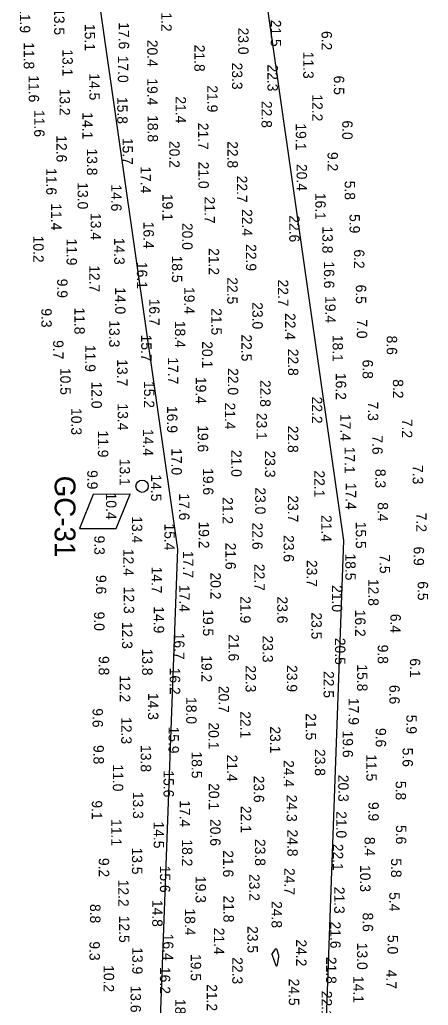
# Model space of a CAD drawing. Extents: x 1178573 to 1187098, y 693282 to 751751.
# Drawn here: x 1186607 to 1187098, y 729717 to 730905 of the extents above; entities that cross this region are included whole.
import ezdxf

# ---------------------------------------------------------------- set-up
doc = ezdxf.new("R2010")
doc.units = 0
for name, color, linetype in [('G-ANNO-PATT', 7, 'Continuous'), ('V-CHAN-NAID', 7, 'Continuous'), ('V-HYDS-MAJR', 7, 'Continuous'), ('V-HYDS-SOUN', 7, 'Continuous'), ('V-HYDS-SOUN-EXSS', 7, 'Continuous')]:
    doc.layers.add(name, color=color, linetype=linetype)

msp = doc.modelspace()

# ---------------------------------------------------------------- linework, layer by layer
at = {"layer": 'G-ANNO-PATT'}
for p, q in [((1186996.9, 730277.3), (1186861.9, 731221.4)), ((1186666.5, 731174.8), (1186796.3, 730266.8)), ((1186962.9, 729346.3), (1186996.9, 730277.3)), ((1186796.3, 730266.8), (1186763.5, 729366.6)), ((1186910.7, 729779.5), (1186914.3, 729784.5)), ((1186914.3, 729784.5), (1186914.9, 729785.2)), ((1186914.9, 729785.2), (1186915.4, 729785.3)), ((1186915.4, 729785.3), (1186915.8, 729785)), ((1186915.8, 729785), (1186916.1, 729784.2)), ((1186910.5, 729779.2), (1186910.6, 729779.4)), ((1186910.5, 729779), (1186910.5, 729779.2)), ((1186910.5, 729778.8), (1186910.5, 729779)), ((1186910.6, 729778), (1186910.5, 729778.8)), ((1186910.6, 729779.4), (1186910.7, 729779.5)), ((1186910.6, 729777.8), (1186910.6, 729778)), ((1186910.7, 729777.6), (1186910.6, 729777.8)), ((1186910.7, 729777.4), (1186910.7, 729777.6)), ((1186910.8, 729777.2), (1186910.7, 729777.4)), ((1186914.7, 729765.8), (1186910.8, 729777.2)), ((1186916.1, 729784.2), (1186917.6, 729778.5)), ((1186917.8, 729773.3), (1186916.4, 729765.9)), ((1186917.6, 729778.5), (1186917.9, 729777.3)), ((1186918, 729774.6), (1186917.8, 729773.3)), ((1186917.9, 729777.3), (1186918, 729775.9)), ((1186918, 729775.9), (1186918, 729774.6)), ((1186915.2, 729764.5), (1186914.7, 729765.8)), ((1186915.7, 729764.2), (1186915.2, 729764.5)), ((1186916.1, 729764.6), (1186915.7, 729764.2)), ((1186916.4, 729765.9), (1186916.1, 729764.6))]:
    msp.add_line(p, q, dxfattribs=at)
at = {"layer": 'V-CHAN-NAID'}
msp.add_lwpolyline([(1186739.5, 730333.2), (1186695, 730332.8), (1186678.3, 730291.7), (1186722.7, 730292)], close=True, dxfattribs=at)
msp.add_circle((1186753.8, 730342.8), 7.39, dxfattribs=at)
at = {"layer": 'V-HYDS-MAJR'}
msp.add_lwpolyline([(1186910.7, 729777.6), (1186910.6, 729777.8), (1186910.6, 729778), (1186910.5, 729778.8), (1186910.5, 729779), (1186910.5, 729779.2), (1186910.6, 729779.4), (1186910.7, 729779.5), (1186914.3, 729784.5), (1186914.9, 729785.2), (1186915.4, 729785.3), (1186915.8, 729785), (1186916.1, 729784.2), (1186917.6, 729778.5), (1186917.9, 729777.3), (1186918, 729775.9), (1186918, 729774.6), (1186917.8, 729773.3), (1186916.4, 729765.9), (1186916.1, 729764.6), (1186915.7, 729764.2), (1186915.2, 729764.5), (1186914.7, 729765.8), (1186910.8, 729777.2), (1186910.7, 729777.4)], close=True, dxfattribs=at)

# ---------------------------------------------------------------- texts
at = {"layer": 'V-CHAN-NAID'}
msp.add_text('GC-31', height=25, rotation=270, dxfattribs=at).set_placement((1186648.6, 730355.5))
at = {"layer": 'V-HYDS-SOUN'}
for s, p in [('11.9 ', (1186606.7, 730921.6)), ('13.5 ', (1186647.9, 730919.2)), ('21.2 ', (1186777, 730923.4)), ('21.5 ', (1186908.7, 730905.2)), ('15.1 ', (1186684.8, 730900.1)), ('17.6 ', (1186725.7, 730902.2)), ('23.0 ', (1186869.5, 730895.7)), ('6.2', (1186969.9, 730891.6)), ('20.4 ', (1186760, 730881)), ('11.8 ', (1186611.4, 730878.1)), ('13.1 ', (1186657.9, 730869.5)), ('21.8 ', (1186816.8, 730875.1)), ('17.0 ', (1186724.7, 730861.8)), ('11.3 ', (1186947.8, 730866.6)), ('23.3 ', (1186862.1, 730853.5)), ('22.3 ', (1186904.8, 730851.3)), ('11.6 ', (1186617.3, 730838.2)), ('14.5 ', (1186690.3, 730840.6)), ('19.4 ', (1186760, 730834.5)), ('6.5', (1186984.7, 730837.8)), ('13.2 ', (1186654.5, 730822.2)), ('21.9 ', (1186832.3, 730826.1)), ('15.8 ', (1186723.9, 730812.1)), ('21.4 ', (1186794.2, 730812.8)), ('22.8 ', (1186897.6, 730807.3)), ('12.2 ', (1186958.6, 730815.2)), ('11.6 ', (1186623.9, 730796.3)), ('14.1 ', (1186682, 730793.7)), ('18.8 ', (1186760.5, 730790.2)), ('6.0', (1186994.8, 730783.8)), ('21.7 ', (1186821.2, 730781)), ('19.1 ', (1186938.9, 730780.2)), ('12.6 ', (1186650.7, 730765.9)), ('15.7 ', (1186730.3, 730762.8)), ('13.8 ', (1186687.4, 730750)), ('20.2 ', (1186786.6, 730759.1)), ('22.8 ', (1186856.6, 730758.8)), ('9.2', (1186977.1, 730745.8)), ('11.6 ', (1186638.4, 730726.3)), ('17.4 ', (1186752, 730728.5)), ('21.0 ', (1186821.6, 730734.1)), ('20.4 ', (1186939.9, 730731.3)), ('22.7 ', (1186867.9, 730717.2)), ('13.0 ', (1186676.2, 730709.2)), ('14.6 ', (1186716.6, 730706.7)), ('5.8', (1186997.8, 730711.1)), ('19.1 ', (1186778.3, 730695.2)), ('21.7 ', (1186829, 730692)), ('16.1 ', (1186962.4, 730696.5)), ('11.4 ', (1186644.3, 730683.8)), ('22.4 ', (1186874, 730676.9)), ('13.4 ', (1186691.9, 730672.2)), ('22.6 ', (1186931, 730669.5)), ('5.9', (1187003.6, 730670.9)), ('16.4 ', (1186755.5, 730661.7)), ('20.0 ', (1186802.1, 730660.2)), ('13.8 ', (1186970.9, 730656)), ('10.2 ', (1186622.8, 730644.9)), ('11.9 ', (1186662.9, 730641.5)), ('14.3 ', (1186720.2, 730642.3)), ('21.2 ', (1186834.1, 730629.9)), ('22.9 ', (1186878.9, 730634.7)), ('18.5 ', (1186789.7, 730620.8)), ('6.2', (1187009, 730628.3)), ('12.7 ', (1186690.3, 730609.3)), ('16.1 ', (1186747.6, 730613.2)), ('16.6 ', (1186972.8, 730613.8)), ('22.5 ', (1186856.3, 730594.7)), ('9.9', (1186651.6, 730593)), ('14.0 ', (1186721.4, 730582.7)), ('19.4 ', (1186804.5, 730582.9)), ('22.7 ', (1186917.4, 730592)), ('6.5', (1187011.2, 730585.8)), ('19.4 ', (1186974.4, 730572)), ('11.8 ', (1186672.3, 730558.3)), ('16.7 ', (1186762.4, 730568.9)), ('23.0 ', (1186886.6, 730564.6)), ('9.3', (1186632.5, 730557.3)), ('21.5 ', (1186837.2, 730557.4)), ('22.4 ', (1186926, 730551.6)), ('13.3 ', (1186714.2, 730542.8)), ('18.4 ', (1186793.4, 730542.2)), ('7.0', (1187012.4, 730544.1)), ('15.7 ', (1186752.7, 730525.6)), ('22.5 ', (1186873.4, 730525.8)), ('18.1 ', (1186983.2, 730525.3)), ('8.6', (1187048.4, 730524.4)), ('9.7', (1186646.7, 730518.9)), ('11.9 ', (1186685.3, 730513.1)), ('20.1 ', (1186826.1, 730517.6)), ('22.8 ', (1186929.5, 730508.5)), ('13.7 ', (1186723.8, 730495.9)), ('17.7 ', (1186784.9, 730498.1)), ('6.8', (1187019.3, 730495.4)), ('10.5 ', (1186655.3, 730485.4)), ('22.0 ', (1186857.1, 730485.2)), ('16.2 ', (1186987, 730479.4)), ('12.0 ', (1186692.9, 730469)), ('15.2 ', (1186756.1, 730469.6)), ('19.4 ', (1186818.5, 730474.6)), ('22.8 ', (1186896, 730470.9)), ('8.2', (1187055.8, 730471.8)), ('22.2 ', (1186958.3, 730450.8)), ('13.4 ', (1186724.4, 730442.6)), ('16.9 ', (1186783.9, 730439.5)), ('21.4 ', (1186853.5, 730443.7)), ('7.3', (1187025.7, 730444.8)), ('10.3 ', (1186668.5, 730437)), ('23.1 ', (1186891.6, 730431.3)), ('17.4 ', (1186992.5, 730429.9)), ('19.6 ', (1186820.9, 730416.4)), ('22.8 ', (1186929.3, 730415.7)), ('7.2', (1187066.7, 730424)), ('11.9 ', (1186700.6, 730410)), ('14.4 ', (1186754.9, 730411.7)), ('7.6', (1187031, 730404.2)), ('17.0 ', (1186789.2, 730388.7)), ('21.0 ', (1186861.2, 730386.6)), ('23.3 ', (1186901.7, 730385.8)), ('17.1 ', (1186997.6, 730390.4)), ('13.1 ', (1186726.8, 730375.9)), ('7.3', (1187079.7, 730368.3)), ('9.9', (1186687.8, 730362.2)), ('14.5 ', (1186764.6, 730357)), ('19.6 ', (1186827.2, 730364.6)), ('22.1 ', (1186961.2, 730361.8)), ('8.3', (1187034.6, 730363.7)), ('17.4 ', (1186999.1, 730347)), ('10.4 ', (1186710.4, 730335.1)), ('17.6 ', (1186798.4, 730334.1)), ('23.0 ', (1186890, 730341.4)), ('21.2 ', (1186850.7, 730329.7)), ('23.7 ', (1186929.3, 730331.8)), ('8.4', (1187037.5, 730323.5)), ('21.4 ', (1186969.5, 730308.1)), ('7.2', (1187083.9, 730310.8)), ('13.4 ', (1186741.5, 730306.6)), ('15.4 ', (1186780.7, 730297.9)), ('19.2 ', (1186822, 730300.3)), ('22.6 ', (1186886.5, 730298.9)), ('15.5 ', (1187011.1, 730300)), ('9.3', (1186696.3, 730283.3)), ('21.6 ', (1186854.2, 730274.8)), ('23.6 ', (1186924.2, 730283.9)), ('12.4 ', (1186731.2, 730267.2)), ('17.7 ', (1186803.1, 730264.7)), ('18.5 ', (1186998.5, 730261.7)), ('7.5', (1187039.9, 730260.7)), ('6.9', (1187080.8, 730270.1)), ('22.7 ', (1186888.9, 730249.2)), ('23.7 ', (1186952.1, 730253.9)), ('14.7 ', (1186765.2, 730246)), ('20.2 ', (1186836.1, 730238.8)), ('9.6', (1186698.3, 730235.8)), ('12.8 ', (1187026.1, 730231)), ('6.5', (1187085.7, 730228.2)), ('12.3 ', (1186731.8, 730221.6)), ('17.4 ', (1186798.7, 730223.7)), ('21.0 ', (1186982.4, 730223.6)), ('21.9 ', (1186872, 730210.1)), ('23.6 ', (1186916.5, 730209.9)), ('9.0', (1186696.1, 730191.6)), ('14.9 ', (1186767.9, 730198)), ('19.5 ', (1186827.1, 730194.5)), ('23.5 ', (1186957.7, 730190.7)), ('16.2 ', (1187010.3, 730193.9)), ('12.3 ', (1186729.7, 730179.2)), ('6.4', (1187052.8, 730189)), ('16.7 ', (1186792.3, 730166.2)), ('21.6 ', (1186857.9, 730164.4)), ('23.3 ', (1186898.9, 730162.8)), ('20.5 ', (1186986.1, 730160)), ('13.8 ', (1186753.9, 730147.1)), ('9.8', (1187037.6, 730151.8)), ('9.8', (1186701.7, 730138.1)), ('19.2 ', (1186825.3, 730139.1)), ('6.1', (1187076.3, 730135.3)), ('16.2 ', (1186787.2, 730124)), ('22.3 ', (1186878.4, 730126.8)), ('23.9 ', (1186928.1, 730127.2)), ('22.5 ', (1186972.3, 730120)), ('15.8 ', (1187012.7, 730128)), ('12.2 ', (1186727, 730115)), ('20.7 ', (1186846, 730102.1)), ('6.6', (1187051.5, 730103.2)), ('14.3 ', (1186761, 730093.6)), ('18.0 ', (1186806.9, 730088.6)), ('17.9 ', (1187002.4, 730087.5)), ('9.6', (1186694.2, 730075.1)), ('22.1 ', (1186872, 730071.5)), ('12.3 ', (1186728.7, 730064.4)), ('21.5 ', (1186950.9, 730069.1)), ('5.9', (1187072, 730067.3)), ('15.9 ', (1186785.7, 730053.1)), ('20.1 ', (1186833.8, 730058)), ('23.1 ', (1186907.9, 730053.3)), ('19.6 ', (1186995.3, 730048.1)), ('9.6', (1187035.1, 730051.4)), ('9.8', (1186695.3, 730030.8)), ('13.8 ', (1186752.2, 730030.7)), ('23.8 ', (1186961.9, 730026)), ('5.6', (1187067.4, 730027.6)), ('18.5 ', (1186813.5, 730023)), ('21.4 ', (1186856.1, 730019.2)), ('24.4 ', (1186924.1, 730012.6)), ('11.5 ', (1187023.8, 730019.6)), ('11.0 ', (1186718.6, 730007.4)), ('15.6 ', (1186779.6, 730000.2)), ('23.6 ', (1186888.3, 729993.8)), ('20.3 ', (1186990, 729994.9)), ('5.8', (1187059.1, 729987.5)), ('20.1 ', (1186834.1, 729984.8)), ('9.1', (1186693.3, 729964)), ('13.3 ', (1186742.8, 729974.4)), ('17.4 ', (1186799.2, 729964.3)), ('24.3 ', (1186927.8, 729970.8)), ('22.1 ', (1186872.7, 729957.4)), ('9.9', (1187026.3, 729962.2)), ('11.1 ', (1186716.6, 729941.5)), ('20.6 ', (1186835.8, 729941.6)), ('21.0 ', (1186987.5, 729951)), ('14.5 ', (1186767.7, 729938.6)), ('24.8 ', (1186928.7, 729928.9)), ('5.6', (1187059.5, 729934.3)), ('18.2 ', (1186801.9, 729917)), ('23.8 ', (1186889.8, 729917.5)), ('8.4', (1187021.7, 729920)), ('13.5 ', (1186741.6, 729907.2)), ('22.1 ', (1186983.4, 729911.7)), ('21.6 ', (1186851.3, 729903.9)), ('5.8', (1187053.6, 729894.2)), ('12.2 ', (1186725.2, 729868.4)), ('21.3 ', (1186985.1, 729859.9)), ('21.8 ', (1186851.8, 729849.4)), ('5.4', (1187051.4, 729853.4)), ('8.8', (1186691.2, 729839.1)), ('14.8 ', (1186766, 729844.1)), ('18.4 ', (1186805.3, 729833.7)), ('24.8 ', (1186909.7, 729842.6)), ('12.5 ', (1186726.1, 729825)), ('8.6', (1187019.5, 729828.8)), ('21.4 ', (1186840.4, 729810.5)), ('23.5 ', (1186880.7, 729812.5)), ('21.6 ', (1186980.4, 729818)), ('16.4 ', (1186779, 729803.3)), ('5.0', (1187049.4, 729801.8)), ('9.3', (1186690.5, 729794.1)), ('13.9 ', (1186742, 729786.9)), ('24.2 ', (1186939.3, 729796.4)), ('13.0 ', (1187012.7, 729792.4)), ('19.5 ', (1186812.4, 729778.8)), ('22.3 ', (1186862.4, 729775)), ('21.8 ', (1186975.3, 729775.4)), ('10.2 ', (1186707.6, 729765.4)), ('16.2 ', (1186775.3, 729763.2)), ('14.1 ', (1187008.2, 729752.3)), ('4.7', (1187047.7, 729760)), ('13.6 ', (1186739.9, 729740.8)), ('21.2 ', (1186831.7, 729742.5)), ('24.5 ', (1186930.5, 729749.1)), ('22.1 ', (1186969.9, 729734.5)), ('18.4 ', (1186793.7, 729724.6))]:
    msp.add_text(s, height=12.5, rotation=270, dxfattribs=at).set_placement(p)
at = {"layer": 'V-HYDS-SOUN-EXSS'}
for s, p in [('9.2', (1186701.7, 729894.7)), ('15.6 ', (1186775.3, 729885.3)), ('24.7 ', (1186925.1, 729882.5)), ('10.3 ', (1187016.3, 729886.1)), ('19.3 ', (1186818.2, 729872.9)), ('23.2 ', (1186882.8, 729875.3))]:
    msp.add_text(s, height=12.5, rotation=270, dxfattribs=at).set_placement(p)

doc.saveas('drawing.dxf')
